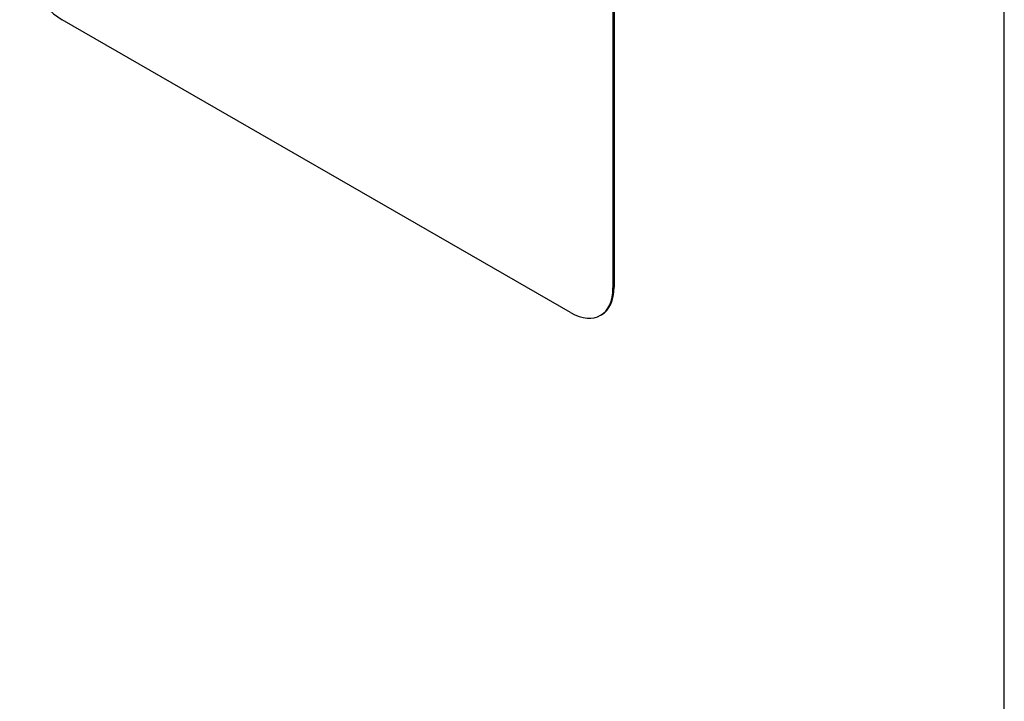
# Model space of a CAD drawing. Header units: inches. Extents: x 15 to 513, y 46 to 241.
# Tile 327 of 397: x 469.41 to 473.52, y 211.16 to 214.01. Entities that reach past the tile are written whole.
import ezdxf

# ---------------------------------------------------------------- set-up
doc = ezdxf.new("R2010")
doc.units = ezdxf.units.IN
doc.header["$MEASUREMENT"] = 0
doc.layers.add('Visible Edges(ANSI)', color=7, linetype='Continuous', lineweight=25)
doc.layers.add('Visible Tangent Edges(ANSI)', color=7, linetype='Continuous', lineweight=25)

msp = doc.modelspace()

# ---------------------------------------------------------------- linework, layer by layer
at = {"layer": 'Visible Edges(ANSI)'}
for p, q in [((471.8871, 214.1127), (471.8871, 212.8863)), ((471.8914, 214.1151), (471.8914, 212.8888)), ((471.7104, 212.7838), (469.589, 214.0053)), ((471.8394, 212.7739), (471.8351, 212.7715))]:
    msp.add_line(p, q, dxfattribs=at)
for centre, major_axis, start_param, end_param in [((469.589, 214.2097), (-0.1248, 0.2166), 0.787332, 2.358128), ((471.7104, 212.9881), (0.1248, -0.2166), 5.499721, 7.070517), ((471.7146, 212.9906), (0.1248, -0.2166), 0, 0.787332)]:
    msp.add_ellipse(centre, major_axis=major_axis, ratio=0.578093, start_param=start_param, end_param=end_param, dxfattribs=at)
at = {"layer": 'Visible Tangent Edges(ANSI)'}
for p, q in [((473.5195, 189.3787), (473.5195, 215.3113)), ((471.8914, 212.8888), (471.8871, 212.8863))]:
    msp.add_line(p, q, dxfattribs=at)

doc.saveas('drawing.dxf')
